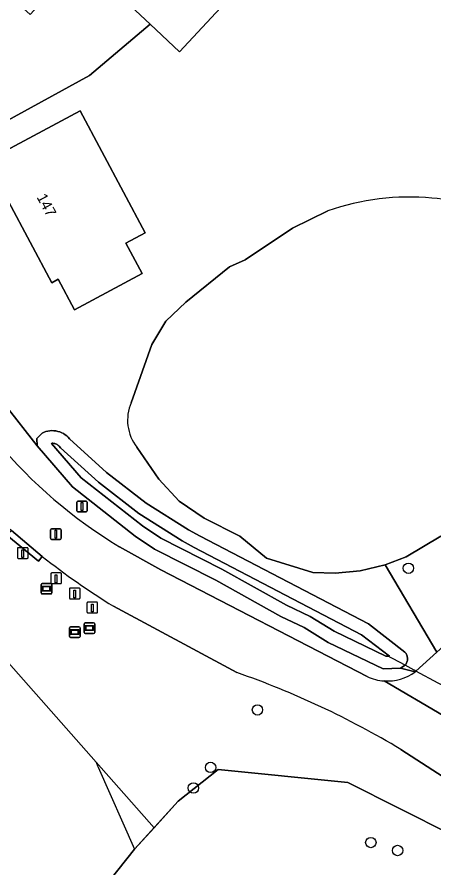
# Model space of a CAD drawing. Extents: x 160203 to 161530, y 379528 to 381797.
# Drawn here: x 160798.6 to 160837.8, y 381468.8 to 381548.9 of the extents above; entities that cross this region are included whole.
import ezdxf

# ---------------------------------------------------------------- set-up
doc = ezdxf.new("R2010")
doc.units = 0
for name, color, linetype in [('IMGEO_Afsluitpaal', 7, 'Continuous'), ('IMGEO_Boom', 7, 'Continuous'), ('IMGEO_Duiker', 7, 'Continuous'), ('IMGEO_Erf', 7, 'Continuous'), ('IMGEO_Fietspad_gesloten', 7, 'Continuous'), ('IMGEO_Gemengd_bos', 7, 'Continuous'), ('IMGEO_Groenvoorziening', 7, 'Continuous'), ('IMGEO_Hek', 7, 'Continuous'), ('IMGEO_Informatiebord', 7, 'Continuous'), ('IMGEO_Lichtmast', 7, 'Continuous'), ('IMGEO_Loofbos', 7, 'Continuous'), ('IMGEO_Meer_plas_ven_vijver', 7, 'Continuous'), ('IMGEO_Oever', 7, 'Continuous'), ('IMGEO_Paal', 7, 'Continuous'), ('IMGEO_Pand', 7, 'Continuous'), ('IMGEO_Pand_nummerreeks', 7, 'Continuous'), ('IMGEO_Rijbaan_lokaal_gesloten', 7, 'Continuous'), ('IMGEO_Rijbaan_lokaal_open', 7, 'Continuous'), ('IMGEO_Verkeerseiland_open', 7, 'Continuous'), ('IMGEO_Waterloop', 7, 'Continuous')]:
    doc.layers.add(name, color=color, linetype=linetype)

msp = doc.modelspace()

# ---------------------------------------------------------------- linework, layer by layer
at = {"layer": 'IMGEO_Afsluitpaal'}
for p, q in [((160801.741, 381499.801), (160801.741, 381500.601)), ((160801.741, 381500.601), (160801.741, 381499.801)), ((160801.841, 381500.701), (160802.631, 381500.701)), ((160802.631, 381500.701), (160801.841, 381500.701)), ((160802.731, 381500.601), (160802.731, 381499.801)), ((160802.731, 381499.801), (160802.731, 381500.601)), ((160802.631, 381499.701), (160801.841, 381499.701)), ((160801.841, 381499.701), (160802.631, 381499.701))]:
    msp.add_line(p, q, dxfattribs=at)
msp.add_lwpolyline([(160802.161, 381500.576), (160802.311, 381500.576), (160802.311, 381499.826), (160802.161, 381499.826), (160802.161, 381500.576)], dxfattribs=at)
for centre, start, end in [((160801.841, 381500.601), 90, 180), ((160801.841, 381500.601), 90, 180), ((160802.631, 381500.601), 0, 90), ((160802.631, 381500.601), 360, 90), ((160801.841, 381499.801), 180, 270), ((160801.841, 381499.801), 180, 270), ((160802.631, 381499.801), 270, 0), ((160802.631, 381499.801), 270, 0)]:
    msp.add_arc(centre, 0.1, start, end, dxfattribs=at)
at = {"layer": 'IMGEO_Boom'}
for centre in [(160835.414, 381496.987), (160821.211, 381483.648), (160816.804, 381478.243), (160815.179, 381476.302), (160831.881, 381471.168), (160834.406, 381470.418)]:
    msp.add_circle(centre, 0.489, dxfattribs=at)
at = {"layer": 'IMGEO_Duiker'}
msp.add_lwpolyline([(160840.396, 381485.007), (160839.072, 381485.721), (160838.956, 381485.784), (160838.229, 381486.176), (160836.129, 381487.309), (160835.95, 381487.405), (160835.112, 381487.857), (160833.402, 381488.78)], dxfattribs=at)
at = {"layer": 'IMGEO_Erf'}
msp.add_lwpolyline([(160811.474, 381472.566), (160806.02, 381478.729), (160794.451, 381491.803), (160790.399, 381495.985), (160780.387, 381484.943), (160773.64, 381477.601), (160774.619, 381476.542), (160772.081, 381474.197), (160771.295, 381475.048), (160762.157, 381465.105), (160752.912, 381452.517), (160784.283, 381438.626), (160809.639, 381470.557)], close=True, dxfattribs=at)
at = {"layer": 'IMGEO_Fietspad_gesloten'}
for points in [[(160859.985, 381553.675), (160859.495, 381544.011), (160858.577, 381534.379), (160857.625, 381526.738), (160856.167, 381518.965), (160855.268, 381515.207), (160854.184, 381511.498), (160853.375, 381509.23), (160852.689, 381507.309), (160852.229, 381505.947), (160851.614, 381504.545), (160850.877, 381503.202), (160850.023, 381501.932), (160849.059, 381500.742), (160848.596, 381500.189), (160848.431, 381500), (160844.567, 381495.576), (160840.563, 381491.311), (160838.084, 381489.081), (160836.129, 381487.309), (160836.051, 381487.238)], [(160833.128, 381486.382), (160838.705, 381483.124)]]:
    msp.add_lwpolyline(points, dxfattribs=at)
msp.add_arc((160833.415, 381490.821), 4.448, 266.30112, 306.3442, dxfattribs=at)
at = {"layer": 'IMGEO_Gemengd_bos'}
msp.add_lwpolyline([(160838.455, 381500), (160835.197, 381498.06), (160833.223, 381497.318), (160838.084, 381489.081), (160840.563, 381491.311), (160844.567, 381495.576), (160848.431, 381500), (160848.596, 381500.189), (160843.698, 381504.899)], dxfattribs=at)
at = {"layer": 'IMGEO_Groenvoorziening'}
for points in [[(160817.3, 381549.25), (160813.874, 381545.607), (160811.112, 381548.205), (160805.411, 381543.37), (160785.707, 381532.573)], [(160768.285, 381535.43), (160766.916, 381537.01), (160765.585, 381533.885), (160765.423, 381533.506), (160766.102, 381532.781), (160766.301, 381532.313), (160764.244, 381530.339), (160761.545, 381528.175), (160756.183, 381524.294), (160754.07, 381522.473), (160751.828, 381521.043), (160748.707, 381518.45), (160766.151, 381500), (160780.387, 381484.943), (160790.399, 381495.985), (160794.451, 381491.803), (160806.02, 381478.729), (160811.474, 381472.566), (160813.749, 381475.058), (160817.52, 381478.04), (160829.705, 381476.805), (160839.451, 381471.923)], [(160809.327, 381512.568), (160811.259, 381518.031), (160812.598, 381520.237), (160814.456, 381522.028), (160818.586, 381525.358), (160820.063, 381526.02), (160824.507, 381528.98), (160827.846, 381530.621)], [(160794.362, 381516.295), (160800.467, 381508.496), (160800.45, 381509.197), (160800.933, 381509.704), (160800.946, 381509.711), (160801.12, 381509.788), (160801.299, 381509.85), (160801.484, 381509.895), (160801.671, 381509.924), (160801.861, 381509.936), (160802.051, 381509.931), (160802.239, 381509.909), (160802.425, 381509.87), (160802.607, 381509.815), (160802.783, 381509.743), (160802.952, 381509.657), (160803.112, 381509.555), (160803.263, 381509.44), (160803.403, 381509.311), (160803.531, 381509.171), (160806.999, 381505.985), (160810.738, 381503.122), (160814.718, 381500.604), (160815.804, 381500), (160831.653, 381491.738), (160835.084, 381489.102), (160835.096, 381489.089), (160835.149, 381489.024), (160835.196, 381488.955), (160835.236, 381488.881), (160835.27, 381488.804), (160835.297, 381488.725), (160835.317, 381488.643), (160835.329, 381488.56), (160835.334, 381488.476), (160835.332, 381488.392), (160835.321, 381488.309), (160835.304, 381488.227), (160835.279, 381488.147), (160835.247, 381488.069), (160835.209, 381487.994), (160835.163, 381487.923), (160835.112, 381487.857), (160834.687, 381487.571), (160836.051, 381487.238), (160836.129, 381487.309), (160838.084, 381489.081), (160833.223, 381497.318), (160830.888, 381496.728), (160828.535, 381496.529), (160826.409, 381496.586), (160822.071, 381497.947), (160819.56, 381500), (160816.188, 381501.71), (160813.842, 381503.292), (160811.925, 381505.374), (160809.86, 381508.372)], [(160800.937, 381498.104), (160800.616, 381497.665), (160797.637, 381500.098)], [(160819.263, 381487.166), (160807.659, 381493.402)], [(160843.119, 381474.501), (160834.705, 381479.932)], [(160839.451, 381471.923), (160829.705, 381476.805), (160817.52, 381478.04), (160813.749, 381475.058), (160811.474, 381472.566), (160809.639, 381470.557), (160784.283, 381438.626), (160752.912, 381452.517), (160738.204, 381432.492), (160706.745, 381447.742), (160702.681, 381441.843), (160698.9, 381435.142), (160695.732, 381428.129), (160693.204, 381420.862)]]:
    msp.add_lwpolyline(points, dxfattribs=at)
msp.add_lwpolyline([(160810.651, 381528.569), (160808.824, 381527.591), (160810.361, 381524.719), (160803.988, 381521.309), (160802.452, 381524.181), (160801.852, 381523.86), (160795.717, 381535.325), (160804.516, 381540.034)], close=True, dxfattribs=at)
for centre, radius, start, end in [((160835.444, 381509.15), 22.776, 84.47313, 109.48875), ((160837.07, 381521.948), 9.889, 42.4584, 86.70949), ((160813.123, 381510.918), 4.139, 156.51108, 217.96746), ((160847.288, 381557.211), 75.113, 231.89718, 238.15769), ((160792.261, 381409.428), 82.293, 58.95172, 70.84561)]:
    msp.add_arc(centre, radius, start, end, dxfattribs=at)
at = {"layer": 'IMGEO_Hek'}
msp.add_lwpolyline([(160794.451, 381491.803), (160806.02, 381478.729), (160806.164, 381478.403), (160806.229, 381478.256), (160809.639, 381470.557), (160813.749, 381475.058), (160817.52, 381478.04), (160829.705, 381476.805), (160839.451, 381471.923)], dxfattribs=at)
at = {"layer": 'IMGEO_Informatiebord'}
for p, q in [((160800.859, 381494.662), (160800.859, 381495.462)), ((160800.859, 381495.462), (160800.859, 381494.662)), ((160800.959, 381495.562), (160801.749, 381495.562)), ((160801.749, 381495.562), (160800.959, 381495.562)), ((160801.849, 381495.462), (160801.849, 381494.662)), ((160801.849, 381494.662), (160801.849, 381495.462)), ((160801.749, 381494.562), (160800.959, 381494.562)), ((160800.959, 381494.562), (160801.749, 381494.562)), ((160804.901, 381490.952), (160804.901, 381491.752)), ((160804.901, 381491.752), (160804.901, 381490.952)), ((160805.001, 381491.852), (160805.791, 381491.852)), ((160805.791, 381491.852), (160805.001, 381491.852)), ((160805.891, 381491.752), (160805.891, 381490.952)), ((160805.891, 381490.952), (160805.891, 381491.752)), ((160803.523, 381490.574), (160803.523, 381491.374)), ((160803.523, 381491.374), (160803.523, 381490.574)), ((160803.623, 381491.474), (160804.413, 381491.474)), ((160804.413, 381491.474), (160803.623, 381491.474)), ((160804.513, 381491.374), (160804.513, 381490.574)), ((160804.513, 381490.574), (160804.513, 381491.374)), ((160804.413, 381490.474), (160803.623, 381490.474)), ((160803.623, 381490.474), (160804.413, 381490.474)), ((160805.791, 381490.852), (160805.001, 381490.852)), ((160805.001, 381490.852), (160805.791, 381490.852))]:
    msp.add_line(p, q, dxfattribs=at)
for points in [[(160800.96, 381495.294), (160801.748, 381495.294), (160801.748, 381494.83), (160800.96, 381494.83), (160800.96, 381495.294)], [(160801.025, 381495.229), (160801.025, 381494.895), (160801.683, 381494.895), (160801.683, 381495.229), (160801.025, 381495.229)], [(160803.624, 381491.206), (160804.412, 381491.206), (160804.412, 381490.742), (160803.624, 381490.742), (160803.624, 381491.206)], [(160803.689, 381491.141), (160803.689, 381490.807), (160804.347, 381490.807), (160804.347, 381491.141), (160803.689, 381491.141)], [(160805.002, 381491.584), (160805.79, 381491.584), (160805.79, 381491.12), (160805.002, 381491.12), (160805.002, 381491.584)], [(160805.067, 381491.519), (160805.067, 381491.185), (160805.725, 381491.185), (160805.725, 381491.519), (160805.067, 381491.519)]]:
    msp.add_lwpolyline(points, dxfattribs=at)
for centre, start, end in [((160800.959, 381495.462), 90, 180), ((160800.959, 381495.462), 90, 180), ((160801.749, 381495.462), 0, 90), ((160801.749, 381495.462), 360, 90), ((160800.959, 381494.662), 180, 270), ((160800.959, 381494.662), 180, 270), ((160801.749, 381494.662), 270, 0), ((160801.749, 381494.662), 270, 0), ((160805.001, 381491.752), 90, 180), ((160805.001, 381491.752), 90, 180), ((160805.791, 381491.752), 0, 90), ((160805.791, 381491.752), 360, 90), ((160803.623, 381491.374), 90, 180), ((160803.623, 381491.374), 90, 180), ((160804.413, 381491.374), 0, 90), ((160804.413, 381491.374), 360, 90), ((160805.001, 381490.952), 180, 270), ((160805.001, 381490.952), 180, 270), ((160805.791, 381490.952), 270, 0), ((160805.791, 381490.952), 270, 0), ((160803.623, 381490.574), 180, 270), ((160803.623, 381490.574), 180, 270), ((160804.413, 381490.574), 270, 0), ((160804.413, 381490.574), 270, 0)]:
    msp.add_arc(centre, 0.1, start, end, dxfattribs=at)
at = {"layer": 'IMGEO_Lichtmast'}
for p, q in [((160804.206, 381502.398), (160804.206, 381503.198)), ((160804.206, 381503.198), (160804.206, 381502.398)), ((160804.306, 381503.298), (160805.096, 381503.298)), ((160805.096, 381503.298), (160804.306, 381503.298)), ((160805.196, 381503.198), (160805.196, 381502.398)), ((160805.196, 381502.398), (160805.196, 381503.198)), ((160805.096, 381502.298), (160804.306, 381502.298)), ((160804.306, 381502.298), (160805.096, 381502.298))]:
    msp.add_line(p, q, dxfattribs=at)
msp.add_lwpolyline([(160804.626, 381503.173), (160804.776, 381503.173), (160804.776, 381502.423), (160804.626, 381502.423), (160804.626, 381503.173)], dxfattribs=at)
for centre, start, end in [((160804.306, 381503.198), 90, 180), ((160804.306, 381503.198), 90, 180), ((160805.096, 381503.198), 0, 90), ((160805.096, 381503.198), 360, 90), ((160804.306, 381502.398), 180, 270), ((160804.306, 381502.398), 180, 270), ((160805.096, 381502.398), 270, 0), ((160805.096, 381502.398), 270, 0)]:
    msp.add_arc(centre, 0.1, start, end, dxfattribs=at)
at = {"layer": 'IMGEO_Loofbos'}
for points in [[(160836.051, 381487.238), (160834.687, 381487.571), (160833.043, 381487.514), (160827.854, 381490.009), (160825.615, 381491.398), (160823.404, 381492.447), (160817.308, 381495.849), (160811.525, 381498.797), (160809.693, 381500), (160803.798, 381504.641), (160800.467, 381508.496), (160794.362, 381516.295), (160788.18, 381527.659), (160783.272, 381525.087), (160783.985, 381524.02)], [(160808.221, 381499.01), (160812.118, 381496.835), (160831.524, 381486.793)]]:
    msp.add_lwpolyline(points, dxfattribs=at)
for centre, radius, start, end in [((160832.083, 381538.521), 46.158, 219.97833, 238.87076), ((160833.415, 381490.821), 4.448, 266.30112, 306.3442), ((160833.409, 381490.814), 4.441, 244.88392, 266.3722)]:
    msp.add_arc(centre, radius, start, end, dxfattribs=at)
at = {"layer": 'IMGEO_Meer_plas_ven_vijver'}
for points in [[(160827.846, 381530.621), (160824.507, 381528.98), (160820.063, 381526.02), (160818.586, 381525.358), (160814.456, 381522.028), (160812.598, 381520.237), (160811.259, 381518.031), (160809.327, 381512.568)], [(160809.86, 381508.372), (160811.925, 381505.374), (160813.842, 381503.292), (160816.188, 381501.71), (160819.56, 381500), (160822.071, 381497.947), (160826.409, 381496.586), (160828.535, 381496.529), (160830.888, 381496.728), (160833.223, 381497.318), (160835.197, 381498.06), (160838.455, 381500)]]:
    msp.add_lwpolyline(points, dxfattribs=at)
for centre, radius, start, end in [((160835.444, 381509.15), 22.776, 84.47313, 109.48875), ((160837.07, 381521.948), 9.889, 42.4584, 86.70949), ((160813.123, 381510.918), 4.139, 156.51108, 217.96746)]:
    msp.add_arc(centre, radius, start, end, dxfattribs=at)
at = {"layer": 'IMGEO_Oever'}
for points in [[(160835.317, 381488.643), (160835.297, 381488.725), (160835.27, 381488.804), (160835.236, 381488.881), (160835.196, 381488.955), (160835.149, 381489.024), (160835.096, 381489.089), (160835.084, 381489.102), (160831.653, 381491.738), (160815.804, 381500), (160814.718, 381500.604), (160810.738, 381503.122), (160806.999, 381505.985), (160803.531, 381509.171), (160803.403, 381509.311), (160803.263, 381509.44), (160803.112, 381509.555), (160802.952, 381509.657), (160802.783, 381509.743), (160802.607, 381509.815), (160802.425, 381509.87), (160802.239, 381509.909), (160802.051, 381509.931), (160801.861, 381509.936), (160801.671, 381509.924), (160801.484, 381509.895), (160801.299, 381509.85), (160801.12, 381509.788), (160800.946, 381509.711), (160800.933, 381509.704), (160800.45, 381509.197), (160800.467, 381508.496), (160803.798, 381504.641), (160809.693, 381500), (160811.525, 381498.797), (160817.308, 381495.849), (160823.404, 381492.447), (160825.615, 381491.398), (160827.854, 381490.009), (160833.043, 381487.514), (160834.687, 381487.571), (160835.112, 381487.857), (160835.163, 381487.923), (160835.209, 381487.994), (160835.247, 381488.069), (160835.279, 381488.147), (160835.304, 381488.227), (160835.321, 381488.309), (160835.332, 381488.392), (160835.334, 381488.476), (160835.329, 381488.56)], [(160833.624, 381488.724), (160833.513, 381488.72), (160833.294, 381488.713), (160828.427, 381491.053), (160826.185, 381492.444), (160823.949, 381493.505), (160817.868, 381496.898), (160812.123, 381499.827), (160810.388, 381500.966), (160804.623, 381505.505), (160801.826, 381508.742), (160801.883, 381508.746), (160801.966, 381508.744), (160802.047, 381508.734), (160802.13, 381508.717), (160802.209, 381508.693), (160802.287, 381508.661), (160802.361, 381508.623), (160802.431, 381508.579), (160802.498, 381508.528), (160802.56, 381508.471), (160802.688, 381508.33), (160806.234, 381505.073), (160810.057, 381502.145), (160814.111, 381499.581), (160815.24, 381498.953), (160831.011, 381490.732)]]:
    msp.add_lwpolyline(points, close=True, dxfattribs=at)
at = {"layer": 'IMGEO_Paal'}
for p, q in [((160799.536, 381498.918), (160798.695, 381498.918)), ((160799.536, 381498.918), (160798.695, 381498.918)), ((160798.62, 381498.834), (160798.62, 381497.993)), ((160798.62, 381498.834), (160798.62, 381497.993)), ((160799.62, 381498.002), (160799.62, 381498.843)), ((160799.62, 381498.002), (160799.62, 381498.843)), ((160798.704, 381497.918), (160799.545, 381497.918)), ((160798.704, 381497.918), (160799.545, 381497.918)), ((160802.683, 381496.54), (160801.842, 381496.54)), ((160802.683, 381496.54), (160801.842, 381496.54)), ((160801.767, 381496.456), (160801.767, 381495.615)), ((160801.767, 381496.456), (160801.767, 381495.615)), ((160802.767, 381495.624), (160802.767, 381496.465)), ((160802.767, 381495.624), (160802.767, 381496.465)), ((160801.851, 381495.54), (160802.692, 381495.54)), ((160801.851, 381495.54), (160802.692, 381495.54)), ((160803.512, 381495.025), (160803.512, 381494.184)), ((160803.512, 381495.025), (160803.512, 381494.184)), ((160804.428, 381495.109), (160803.587, 381495.109)), ((160804.428, 381495.109), (160803.587, 381495.109)), ((160804.512, 381494.193), (160804.512, 381495.034)), ((160804.512, 381494.193), (160804.512, 381495.034)), ((160803.596, 381494.109), (160804.437, 381494.109)), ((160803.596, 381494.109), (160804.437, 381494.109)), ((160805.165, 381493.712), (160805.165, 381492.871)), ((160805.165, 381493.712), (160805.165, 381492.871)), ((160806.081, 381493.796), (160805.24, 381493.796)), ((160806.081, 381493.796), (160805.24, 381493.796)), ((160806.165, 381492.88), (160806.165, 381493.721)), ((160806.165, 381492.88), (160806.165, 381493.721)), ((160805.249, 381492.796), (160806.09, 381492.796)), ((160805.249, 381492.796), (160806.09, 381492.796))]:
    msp.add_line(p, q, dxfattribs=at)
for points in [[(160799.035, 381498.731), (160799.195, 381498.731), (160799.195, 381497.998), (160799.035, 381497.998), (160799.035, 381498.731)], [(160802.182, 381496.353), (160802.342, 381496.353), (160802.342, 381495.62), (160802.182, 381495.62), (160802.182, 381496.353)], [(160803.927, 381494.922), (160804.087, 381494.922), (160804.087, 381494.189), (160803.927, 381494.189), (160803.927, 381494.922)], [(160805.58, 381493.609), (160805.74, 381493.609), (160805.74, 381492.876), (160805.58, 381492.876), (160805.58, 381493.609)]]:
    msp.add_lwpolyline(points, dxfattribs=at)
for centre, start, end in [((160798.698, 381498.84), 92.4484, 184.28452), ((160798.698, 381498.84), 92.4484, 184.28452), ((160799.542, 381498.84), 2.4484, 94.28452), ((160799.542, 381498.84), 2.4484, 94.28452), ((160798.698, 381497.996), 182.4484, 274.28452), ((160798.698, 381497.996), 182.4484, 274.28452), ((160799.542, 381497.996), 272.4484, 4.28452), ((160799.542, 381497.996), 272.4484, 4.28452), ((160801.845, 381496.462), 92.4484, 184.28452), ((160801.845, 381496.462), 92.4484, 184.28452), ((160802.689, 381496.462), 2.4484, 94.28452), ((160802.689, 381496.462), 2.4484, 94.28452), ((160801.845, 381495.618), 182.4484, 274.28452), ((160801.845, 381495.618), 182.4484, 274.28452), ((160802.689, 381495.618), 272.4484, 4.28452), ((160802.689, 381495.618), 272.4484, 4.28452), ((160803.59, 381495.031), 92.4484, 184.28452), ((160803.59, 381495.031), 92.4484, 184.28452), ((160804.434, 381495.031), 2.4484, 94.28452), ((160804.434, 381495.031), 2.4484, 94.28452), ((160803.59, 381494.187), 182.4484, 274.28452), ((160803.59, 381494.187), 182.4484, 274.28452), ((160804.434, 381494.187), 272.4484, 4.28452), ((160804.434, 381494.187), 272.4484, 4.28452), ((160805.243, 381493.718), 92.4484, 184.28452), ((160805.243, 381493.718), 92.4484, 184.28452), ((160806.087, 381493.718), 2.4484, 94.28452), ((160806.087, 381493.718), 2.4484, 94.28452), ((160805.243, 381492.874), 182.4484, 274.28452), ((160805.243, 381492.874), 182.4484, 274.28452), ((160806.087, 381492.874), 272.4484, 4.28452), ((160806.087, 381492.874), 272.4484, 4.28452)]:
    msp.add_arc(centre, 0.0779, start, end, dxfattribs=at)
at = {"layer": 'IMGEO_Pand'}
for points in [[(160831.977, 381564.855), (160833.386, 381566.353), (160813.719, 381584.851), (160797.633, 381567.748), (160794.207, 381564.105), (160796.596, 381561.858), (160797.957, 381560.578), (160800.945, 381557.768), (160801.405, 381557.335), (160804.605, 381554.325), (160806.951, 381552.119), (160811.112, 381548.205), (160813.874, 381545.607), (160817.3, 381549.25)], [(160808.824, 381527.591), (160810.651, 381528.569), (160804.516, 381540.034), (160795.717, 381535.325), (160801.852, 381523.86), (160802.452, 381524.181), (160803.988, 381521.309), (160810.361, 381524.719)]]:
    msp.add_lwpolyline(points, close=True, dxfattribs=at)
at = {"layer": 'IMGEO_Rijbaan_lokaal_gesloten'}
for points in [[(160796.618, 381501.759), (160798.062, 381500.537), (160800.937, 381498.104)], [(160812.118, 381496.835), (160808.221, 381499.01)], [(160831.524, 381486.793), (160812.118, 381496.835)], [(160807.659, 381493.402), (160819.263, 381487.166)], [(160838.705, 381483.124), (160833.128, 381486.382)], [(160834.705, 381479.932), (160843.119, 381474.501), (160844.854, 381477.11), (160839.934, 381481.521)]]:
    msp.add_lwpolyline(points, dxfattribs=at)
for centre, radius, start, end in [((160832.083, 381538.521), 46.158, 219.97833, 238.87076), ((160847.288, 381557.211), 75.113, 231.89718, 238.15769), ((160792.261, 381409.428), 82.293, 58.95172, 70.84561), ((160833.409, 381490.814), 4.441, 244.88392, 266.3722)]:
    msp.add_arc(centre, radius, start, end, dxfattribs=at)
at = {"layer": 'IMGEO_Rijbaan_lokaal_open'}
msp.add_lwpolyline([(160811.112, 381548.205), (160806.951, 381552.119), (160804.605, 381554.325), (160799.829, 381549.12), (160796.054, 381552.486), (160800.945, 381557.768), (160797.957, 381560.578), (160796.596, 381561.858), (160794.298, 381559.058), (160794.751, 381558.713), (160789.513, 381551.833), (160786.116, 381547.371), (160783.865, 381549.085), (160779.537, 381543.401), (160772.918, 381548.44), (160771.912, 381546.776), (160778.88, 381541.228), (160775.687, 381536.434), (160779.362, 381530.937), (160783.272, 381525.087), (160788.18, 381527.659), (160785.707, 381532.573), (160805.411, 381543.37)], close=True, dxfattribs=at)
at = {"layer": 'IMGEO_Verkeerseiland_open'}
msp.add_lwpolyline([(160800.937, 381498.104), (160798.062, 381500.537), (160797.637, 381500.098), (160800.616, 381497.665)], close=True, dxfattribs=at)
at = {"layer": 'IMGEO_Waterloop'}
msp.add_lwpolyline([(160833.624, 381488.724), (160831.011, 381490.732), (160815.24, 381498.953), (160814.111, 381499.581), (160810.057, 381502.145), (160806.234, 381505.073), (160802.688, 381508.33), (160802.56, 381508.471), (160802.498, 381508.528), (160802.431, 381508.579), (160802.361, 381508.623), (160802.287, 381508.661), (160802.209, 381508.693), (160802.13, 381508.717), (160802.047, 381508.734), (160801.966, 381508.744), (160801.883, 381508.746), (160801.826, 381508.742), (160804.623, 381505.505), (160810.388, 381500.966), (160812.123, 381499.827), (160817.868, 381496.898), (160823.949, 381493.505), (160826.185, 381492.444), (160828.427, 381491.053), (160833.294, 381488.713), (160833.513, 381488.72)], close=True, dxfattribs=at)

# ---------------------------------------------------------------- texts
at = {"layer": 'IMGEO_Pand_nummerreeks'}
msp.add_text('147', height=1, rotation=298.15154, dxfattribs=at).set_placement((160800.399, 381531.916))

doc.saveas('drawing.dxf')
